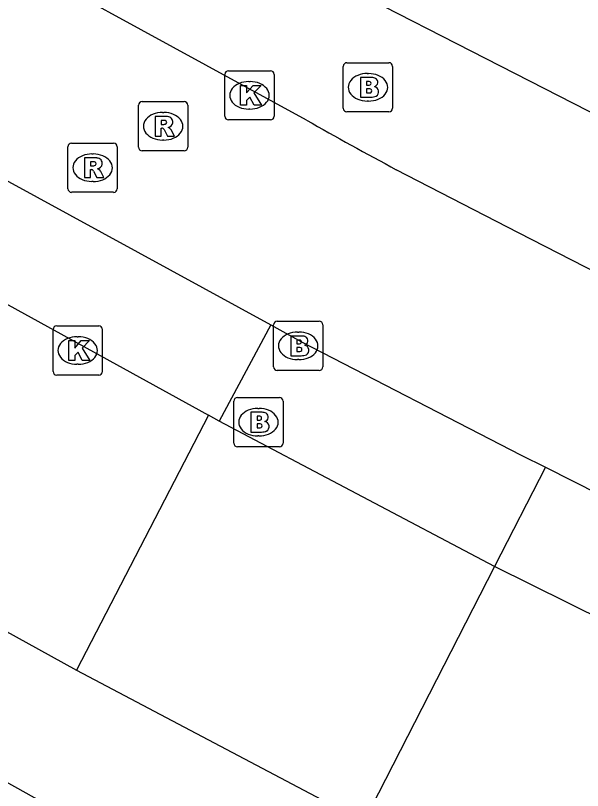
# Model space of a CAD drawing. Extents: x 161087 to 161922, y 382574 to 383873.
# Drawn here: x 161807.57 to 161819.09, y 383156.03 to 383171.77 of the extents above; entities that cross this region are included whole.
import ezdxf

# ---------------------------------------------------------------- set-up
doc = ezdxf.new("R2010")
doc.units = 0
for name, color, linetype in [('IMGEO_Brandkraan', 7, 'Continuous'), ('IMGEO_Fietspad_gesloten', 7, 'Continuous'), ('IMGEO_Kolk', 7, 'Continuous'), ('IMGEO_Rijbaan_lokaal_gesloten', 7, 'Continuous'), ('IMGEO_Rijbaan_lokaal_open', 7, 'Continuous'), ('IMGEO_Rioolput', 7, 'Continuous'), ('IMGEO_Voetpad_open', 7, 'Continuous')]:
    doc.layers.add(name, color=color, linetype=linetype)

msp = doc.modelspace()

# ---------------------------------------------------------------- linework, layer by layer
at = {"layer": 'IMGEO_Brandkraan'}
for p, q in [((161814.305, 383170.816), (161815.157, 383170.816)), ((161814.23, 383169.89), (161814.23, 383170.742)), ((161814.718, 383170.596), (161814.743, 383170.596)), ((161815.231, 383170.742), (161815.231, 383169.89)), ((161814.741, 383170.036), (161814.716, 383170.036)), ((161815.157, 383169.816), (161814.305, 383169.816)), ((161812.889, 383165.564), (161813.741, 383165.564)), ((161812.814, 383164.638), (161812.814, 383165.49)), ((161813.815, 383165.49), (161813.815, 383164.638)), ((161813.302, 383165.344), (161813.327, 383165.344)), ((161813.325, 383164.784), (161813.3, 383164.784)), ((161813.741, 383164.564), (161812.889, 383164.564)), ((161812.081, 383164.014), (161812.933, 383164.014)), ((161812.006, 383163.088), (161812.006, 383163.94)), ((161813.007, 383163.94), (161813.007, 383163.088)), ((161812.494, 383163.794), (161812.519, 383163.794)), ((161812.517, 383163.234), (161812.492, 383163.234)), ((161812.933, 383163.014), (161812.081, 383163.014))]:
    msp.add_line(p, q, dxfattribs=at)
for points in [[(161814.305, 383170.816), (161815.157, 383170.816)], [(161814.23, 383169.89), (161814.23, 383170.742)], [(161815.231, 383170.742), (161815.231, 383169.89)], [(161814.578, 383170.516), (161814.578, 383170.116), (161814.791, 383170.116)], [(161814.809, 383170.516), (161814.578, 383170.516)], [(161814.757, 383170.435), (161814.703, 383170.435), (161814.703, 383170.359)], [(161814.703, 383170.359), (161814.756, 383170.359)], [(161814.765, 383170.283), (161814.703, 383170.283), (161814.703, 383170.202)], [(161814.703, 383170.202), (161814.765, 383170.202)], [(161815.157, 383169.816), (161814.305, 383169.816)], [(161812.889, 383165.564), (161813.741, 383165.564)], [(161812.814, 383164.638), (161812.814, 383165.49)], [(161813.815, 383165.49), (161813.815, 383164.638)], [(161813.162, 383165.264), (161813.162, 383164.864), (161813.375, 383164.864)], [(161813.393, 383165.264), (161813.162, 383165.264)], [(161813.341, 383165.183), (161813.287, 383165.183), (161813.287, 383165.107)], [(161813.287, 383165.107), (161813.34, 383165.107)], [(161813.349, 383165.031), (161813.287, 383165.031), (161813.287, 383164.95)], [(161813.287, 383164.95), (161813.349, 383164.95)], [(161813.741, 383164.564), (161812.889, 383164.564)], [(161812.081, 383164.014), (161812.933, 383164.014)], [(161812.006, 383163.088), (161812.006, 383163.94)], [(161813.007, 383163.94), (161813.007, 383163.088)], [(161812.354, 383163.714), (161812.354, 383163.314), (161812.567, 383163.314)], [(161812.585, 383163.714), (161812.354, 383163.714)], [(161812.533, 383163.633), (161812.479, 383163.633), (161812.479, 383163.557)], [(161812.479, 383163.557), (161812.532, 383163.557)], [(161812.541, 383163.481), (161812.479, 383163.481), (161812.479, 383163.4)], [(161812.479, 383163.4), (161812.541, 383163.4)], [(161812.933, 383163.014), (161812.081, 383163.014)]]:
    msp.add_lwpolyline(points, dxfattribs=at)
for centre, radius, start, end in [((161814.307, 383170.74), 0.0765, 91.552, 178.448), ((161814.307, 383170.74), 0.0765, 91.552, 178.448), ((161815.155, 383170.74), 0.0765, 1.552, 88.448), ((161815.155, 383170.74), 0.0765, 1.552, 88.448), ((161814.813, 383170.371), 0.145, 59.4692, 91.5367), ((161814.838, 383170.418), 0.0922, 285.5137, 58.1501), ((161814.758, 383170.397), 0.0379, 267.8285, 90.9355), ((161814.766, 383170.242), 0.0404, 269.8759, 90.5077), ((161814.843, 383170.226), 0.105, 301.3115, 78.989), ((161814.797, 383170.367), 0.251, 268.6676, 293.5347), ((161814.307, 383169.892), 0.0765, 181.552, 268.448), ((161814.307, 383169.892), 0.0765, 181.552, 268.448), ((161815.155, 383169.892), 0.0765, 271.552, 358.448), ((161815.155, 383169.892), 0.0765, 271.552, 358.448), ((161812.891, 383165.488), 0.0765, 91.552, 178.448), ((161812.891, 383165.488), 0.0765, 91.552, 178.448), ((161813.739, 383165.488), 0.0765, 1.552, 88.448), ((161813.739, 383165.488), 0.0765, 1.552, 88.448), ((161813.397, 383165.119), 0.145, 59.4692, 91.5367), ((161813.422, 383165.166), 0.0922, 285.5137, 58.1501), ((161813.342, 383165.145), 0.0379, 267.8285, 90.9355), ((161813.35, 383164.99), 0.0404, 269.8759, 90.5077), ((161813.427, 383164.974), 0.105, 301.3115, 78.989), ((161813.381, 383165.115), 0.251, 268.6676, 293.5347), ((161812.891, 383164.64), 0.0765, 181.552, 268.448), ((161812.891, 383164.64), 0.0765, 181.552, 268.448), ((161813.739, 383164.64), 0.0765, 271.552, 358.448), ((161813.739, 383164.64), 0.0765, 271.552, 358.448), ((161812.083, 383163.938), 0.0765, 91.552, 178.448), ((161812.083, 383163.938), 0.0765, 91.552, 178.448), ((161812.931, 383163.938), 0.0765, 1.552, 88.448), ((161812.931, 383163.938), 0.0765, 1.552, 88.448), ((161812.589, 383163.569), 0.145, 59.4692, 91.5367), ((161812.614, 383163.616), 0.0922, 285.5137, 58.1501), ((161812.534, 383163.595), 0.0379, 267.8285, 90.9355), ((161812.619, 383163.424), 0.105, 301.3115, 78.989), ((161812.542, 383163.44), 0.0404, 269.8759, 90.5077), ((161812.573, 383163.565), 0.251, 268.6676, 293.5347), ((161812.083, 383163.09), 0.0765, 181.552, 268.448), ((161812.083, 383163.09), 0.0765, 181.552, 268.448), ((161812.931, 383163.09), 0.0765, 271.552, 358.448), ((161812.931, 383163.09), 0.0765, 271.552, 358.448)]:
    msp.add_arc(centre, radius, start, end, dxfattribs=at)
for centre, major_axis, ratio, start_param, end_param in [((161814.717, 383170.316), (-0.387, 0.002), 0.722429, 4.712389, 7.853982), ((161814.742, 383170.316), (-0.39, 0.002), 0.717154, 1.570796, 4.712389), ((161813.301, 383165.064), (-0.387, 0.002), 0.722429, 4.712389, 7.853982), ((161813.326, 383165.064), (-0.39, 0.002), 0.717154, 1.570796, 4.712389), ((161812.493, 383163.514), (-0.387, 0.002), 0.722429, 4.712389, 7.853982), ((161812.518, 383163.514), (-0.39, 0.002), 0.717154, 1.570796, 4.712389)]:
    msp.add_ellipse(centre, major_axis=major_axis, ratio=ratio, start_param=start_param, end_param=end_param, dxfattribs=at)
at = {"layer": 'IMGEO_Fietspad_gesloten'}
for points in [[(161813.482, 383169.651), (161808.082, 383172.609), (161796.69, 383178.843), (161781.538, 383187.211), (161765.085, 383196.212), (161740.293, 383209.885), (161724.103, 383218.792), (161711.611, 383225.692), (161701.802, 383231.102)], [(161806.62, 383168.844), (161812.756, 383165.49)], [(161820.157, 383166.145), (161819.951, 383166.25), (161817.79, 383167.36), (161815.307, 383168.641)], [(161812.756, 383165.49), (161813.383, 383165.147), (161817.843, 383162.846), (161818.334, 383162.598)], [(161818.334, 383162.598), (161820.531, 383161.488), (161823.229, 383160.149), (161824.286, 383159.637)]]:
    msp.add_lwpolyline(points, dxfattribs=at)
msp.add_arc((161852.313, 383237.663), 78.316, 240.27576, 241.80179, dxfattribs=at)
at = {"layer": 'IMGEO_Kolk'}
for p, q in [((161811.899, 383170.653), (161812.751, 383170.653)), ((161811.824, 383169.727), (161811.824, 383170.579)), ((161812.825, 383170.579), (161812.825, 383169.727)), ((161812.312, 383170.433), (161812.337, 383170.433)), ((161812.335, 383169.873), (161812.31, 383169.873)), ((161812.751, 383169.653), (161811.899, 383169.653)), ((161808.411, 383165.47), (161809.263, 383165.47)), ((161808.336, 383164.544), (161808.336, 383165.396)), ((161808.824, 383165.25), (161808.849, 383165.25)), ((161809.337, 383165.396), (161809.337, 383164.544)), ((161808.847, 383164.69), (161808.822, 383164.69)), ((161809.263, 383164.47), (161808.411, 383164.47))]:
    msp.add_line(p, q, dxfattribs=at)
for points in [[(161811.899, 383170.653), (161812.751, 383170.653)], [(161811.824, 383169.727), (161811.824, 383170.579)], [(161812.825, 383170.579), (161812.825, 383169.727)], [(161812.145, 383170.353), (161812.268, 383170.353), (161812.268, 383170.202), (161812.398, 383170.353), (161812.562, 383170.353), (161812.416, 383170.202), (161812.569, 383169.953), (161812.417, 383169.953), (161812.332, 383170.117), (161812.268, 383170.05), (161812.268, 383169.953), (161812.145, 383169.953), (161812.145, 383170.353)], [(161812.751, 383169.653), (161811.899, 383169.653)], [(161808.411, 383165.47), (161809.263, 383165.47)], [(161808.336, 383164.544), (161808.336, 383165.396)], [(161809.337, 383165.396), (161809.337, 383164.544)], [(161808.657, 383165.17), (161808.78, 383165.17), (161808.78, 383165.019), (161808.91, 383165.17), (161809.074, 383165.17), (161808.928, 383165.019), (161809.081, 383164.77), (161808.929, 383164.77), (161808.844, 383164.934), (161808.78, 383164.867), (161808.78, 383164.77), (161808.657, 383164.77), (161808.657, 383165.17)], [(161809.263, 383164.47), (161808.411, 383164.47)]]:
    msp.add_lwpolyline(points, dxfattribs=at)
for centre, start, end in [((161811.901, 383170.577), 91.552, 178.448), ((161811.901, 383170.577), 91.552, 178.448), ((161812.749, 383170.577), 1.552, 88.448), ((161812.749, 383170.577), 1.552, 88.448), ((161811.901, 383169.729), 181.552, 268.448), ((161811.901, 383169.729), 181.552, 268.448), ((161812.749, 383169.729), 271.552, 358.448), ((161812.749, 383169.729), 271.552, 358.448), ((161808.413, 383165.394), 91.552, 178.448), ((161808.413, 383165.394), 91.552, 178.448), ((161809.261, 383165.394), 1.552, 88.448), ((161809.261, 383165.394), 1.552, 88.448), ((161808.413, 383164.546), 181.552, 268.448), ((161808.413, 383164.546), 181.552, 268.448), ((161809.261, 383164.546), 271.552, 358.448), ((161809.261, 383164.546), 271.552, 358.448)]:
    msp.add_arc(centre, 0.0765, start, end, dxfattribs=at)
for centre, major_axis, ratio, start_param, end_param in [((161812.311, 383170.153), (-0.387, 0.002), 0.722429, 4.712389, 7.853982), ((161812.336, 383170.153), (-0.39, 0.002), 0.717154, 1.570796, 4.712389), ((161808.823, 383164.97), (-0.387, 0.002), 0.722429, 4.712389, 7.853982), ((161808.848, 383164.97), (-0.39, 0.002), 0.717154, 1.570796, 4.712389)]:
    msp.add_ellipse(centre, major_axis=major_axis, ratio=ratio, start_param=start_param, end_param=end_param, dxfattribs=at)
at = {"layer": 'IMGEO_Rijbaan_lokaal_gesloten'}
for points in [[(161805.548, 383166.924), (161811.496, 383163.654)], [(161811.496, 383163.654), (161808.812, 383158.477)], [(161804.554, 383160.825), (161808.812, 383158.477)], [(161817.302, 383160.584), (161814.644, 383155.393)], [(161823.337, 383157.588), (161817.302, 383160.584)]]:
    msp.add_lwpolyline(points, dxfattribs=at)
at = {"layer": 'IMGEO_Rijbaan_lokaal_open'}
for points in [[(161811.708, 383163.537), (161811.496, 383163.654)], [(161817.302, 383160.584), (161811.708, 383163.537)], [(161808.812, 383158.477), (161814.644, 383155.393)]]:
    msp.add_lwpolyline(points, dxfattribs=at)
at = {"layer": 'IMGEO_Rioolput'}
for p, q in [((161810.147, 383170.025), (161810.999, 383170.025)), ((161810.072, 383169.099), (161810.072, 383169.951)), ((161811.073, 383169.951), (161811.073, 383169.099)), ((161810.56, 383169.805), (161810.585, 383169.805)), ((161808.714, 383169.183), (161809.566, 383169.183)), ((161810.583, 383169.245), (161810.558, 383169.245)), ((161808.639, 383168.257), (161808.639, 383169.109)), ((161809.64, 383169.109), (161809.64, 383168.257)), ((161810.999, 383169.025), (161810.147, 383169.025)), ((161809.127, 383168.963), (161809.152, 383168.963)), ((161809.15, 383168.403), (161809.125, 383168.403)), ((161809.566, 383168.183), (161808.714, 383168.183))]:
    msp.add_line(p, q, dxfattribs=at)
for points in [[(161810.147, 383170.025), (161810.999, 383170.025)], [(161810.072, 383169.099), (161810.072, 383169.951)], [(161811.073, 383169.951), (161811.073, 383169.099)], [(161810.661, 383169.723), (161810.409, 383169.725), (161810.409, 383169.325)], [(161810.587, 383169.644), (161810.533, 383169.644), (161810.533, 383169.563)], [(161810.533, 383169.563), (161810.585, 383169.563)], [(161810.409, 383169.325), (161810.533, 383169.325), (161810.533, 383169.487), (161810.544, 383169.487)], [(161810.591, 383169.458), (161810.662, 383169.325), (161810.802, 383169.325), (161810.737, 383169.451)], [(161808.714, 383169.183), (161809.566, 383169.183)], [(161808.639, 383168.257), (161808.639, 383169.109)], [(161809.64, 383169.109), (161809.64, 383168.257)], [(161810.999, 383169.025), (161810.147, 383169.025)], [(161809.228, 383168.881), (161808.976, 383168.883), (161808.976, 383168.483)], [(161809.154, 383168.802), (161809.1, 383168.802), (161809.1, 383168.721)], [(161809.1, 383168.721), (161809.152, 383168.721)], [(161808.976, 383168.483), (161809.1, 383168.483), (161809.1, 383168.645), (161809.111, 383168.645)], [(161809.158, 383168.616), (161809.229, 383168.483), (161809.369, 383168.483), (161809.304, 383168.609)], [(161809.566, 383168.183), (161808.714, 383168.183)]]:
    msp.add_lwpolyline(points, dxfattribs=at)
for centre, radius, start, end in [((161810.149, 383169.949), 0.0765, 91.552, 178.448), ((161810.149, 383169.949), 0.0765, 91.552, 178.448), ((161810.997, 383169.949), 0.0765, 1.552, 88.448), ((161810.997, 383169.949), 0.0765, 1.552, 88.448), ((161810.66, 383169.613), 0.109, 350.3612, 89.416), ((161810.569, 383169.752), 0.19, 274.7715, 282.9687), ((161810.593, 383169.548), 0.0964, 77.0061, 93.1865), ((161810.607, 383169.605), 0.0378, 276.6634, 79.6772), ((161810.658, 383169.613), 0.112, 277.5842, 350.9817), ((161810.642, 383169.398), 0.108, 29.5134, 73.7905), ((161810.543, 383169.434), 0.0533, 26.0293, 88.6989), ((161808.716, 383169.107), 0.0765, 91.552, 178.448), ((161808.716, 383169.107), 0.0765, 91.552, 178.448), ((161809.564, 383169.107), 0.0765, 1.552, 88.448), ((161809.564, 383169.107), 0.0765, 1.552, 88.448), ((161810.149, 383169.101), 0.0765, 181.552, 268.448), ((161810.149, 383169.101), 0.0765, 181.552, 268.448), ((161810.997, 383169.101), 0.0765, 271.552, 358.448), ((161810.997, 383169.101), 0.0765, 271.552, 358.448), ((161809.227, 383168.771), 0.109, 350.3612, 89.416), ((161809.136, 383168.91), 0.19, 274.7715, 282.9687), ((161809.16, 383168.706), 0.0964, 77.0061, 93.1865), ((161809.174, 383168.763), 0.0378, 276.6634, 79.6772), ((161809.225, 383168.771), 0.112, 277.5842, 350.9817), ((161809.11, 383168.592), 0.0533, 26.0293, 88.6989), ((161809.209, 383168.556), 0.108, 29.5134, 73.7905), ((161808.716, 383168.259), 0.0765, 181.552, 268.448), ((161808.716, 383168.259), 0.0765, 181.552, 268.448), ((161809.564, 383168.259), 0.0765, 271.552, 358.448), ((161809.564, 383168.259), 0.0765, 271.552, 358.448)]:
    msp.add_arc(centre, radius, start, end, dxfattribs=at)
for centre, major_axis, ratio, start_param, end_param in [((161810.559, 383169.525), (-0.387, 0.002), 0.722429, 4.712389, 7.853982), ((161810.584, 383169.525), (-0.39, 0.002), 0.717154, 1.570796, 4.712389), ((161809.126, 383168.683), (-0.387, 0.002), 0.722429, 4.712389, 7.853982), ((161809.151, 383168.683), (-0.39, 0.002), 0.717154, 1.570796, 4.712389)]:
    msp.add_ellipse(centre, major_axis=major_axis, ratio=ratio, start_param=start_param, end_param=end_param, dxfattribs=at)
at = {"layer": 'IMGEO_Voetpad_open'}
for points in [[(161809.716, 383174.698), (161821.86, 383168.48)], [(161812.756, 383165.49), (161811.708, 383163.537)], [(161818.334, 383162.598), (161817.302, 383160.584)], [(161810.752, 383154.322), (161805.959, 383156.999), (161800.63, 383159.968)]]:
    msp.add_lwpolyline(points, dxfattribs=at)

doc.saveas('drawing.dxf')
